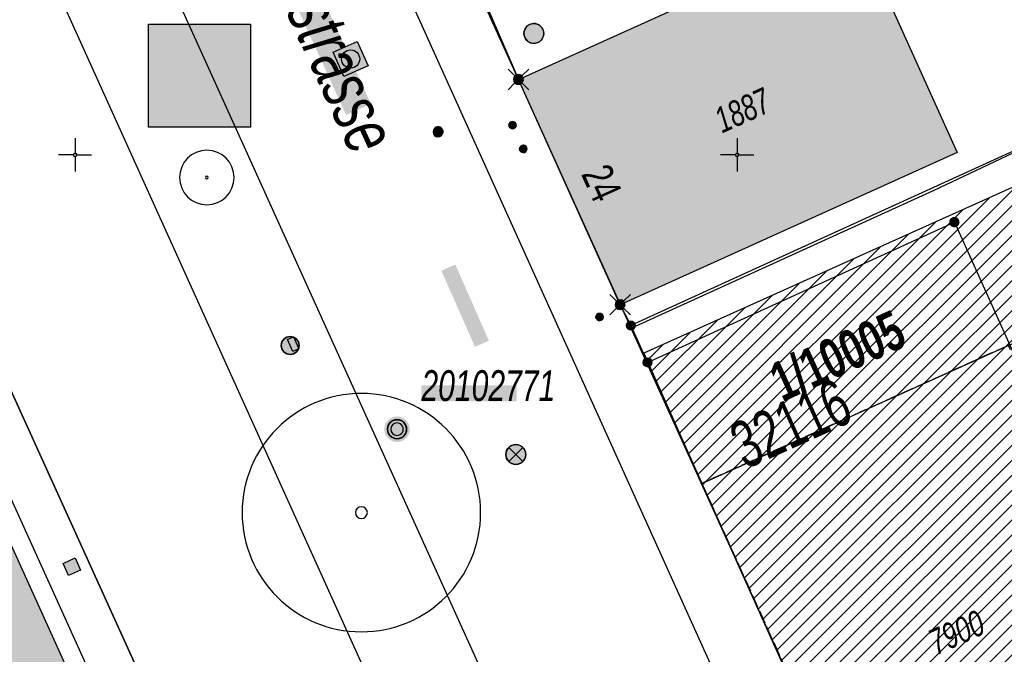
# Model space of a CAD drawing. Header units: metres. Extents: x 2695560 to 2696939, y 1260491 to 1262050.
# Tile 957 of 1005: x 2696449 to 2696486, y 1261856 to 1261880. Entities that reach past the tile are written whole.
import ezdxf

# ---------------------------------------------------------------- set-up
doc = ezdxf.new("R2010")
doc.units = ezdxf.units.M
doc.linetypes.add('AUSGEZOGEN', pattern=[0])
doc.linetypes.add('STRICHLINIE_S4', pattern=[0.66, 0.5, -0.16])
for name, color, linetype in [('XR$1$AV_Flächen (EO)', 7, 'AUSGEZOGEN'), ('XR$1$AV_Gebäudeflächen (BB)', 7, 'AUSGEZOGEN'), ('XR$1$AV_Gebäudeflächen ut.', 7, 'AUSGEZOGEN'), ('XR$1$AV_Grenzpunkte', 7, 'AUSGEZOGEN'), ('XR$1$AV_Grundstück-Nr.', 7, 'AUSGEZOGEN'), ('XR$1$AV_Haus-Nr.', 7, 'AUSGEZOGEN'), ('XR$1$AV_Koordinatennetzpunkte', 7, 'AUSGEZOGEN'), ('XR$1$AV_Lagefixpunkt-Nr.', 7, 'AUSGEZOGEN'), ('XR$1$AV_Lagefixpunkte', 7, 'AUSGEZOGEN'), ('XR$1$AV_Linien (BB)', 7, 'AUSGEZOGEN'), ('XR$1$AV_Proj. Gebäude', 7, 'AUSGEZOGEN'), ('XR$1$AV_Proj. Gebäude-ID', 7, 'AUSGEZOGEN'), ('XR$1$AV_Proj. ut. Gebäude', 7, 'AUSGEZOGEN'), ('XR$1$AV_Proj. Versicherung-Nr.', 7, 'AUSGEZOGEN'), ('XR$1$AV_Strassennamen', 7, 'AUSGEZOGEN'), ('XR$1$AV_Versicherung-Nr.', 7, 'AUSGEZOGEN'), ('XR$1$AW_LK_Einlaufschacht alt', 24, 'AUSGEZOGEN'), ('XR$1$AW_LK_Schachtdeckel', 24, 'AUSGEZOGEN'), ('XR$1$EW_LK_Bauwerk', 1, 'AUSGEZOGEN'), ('XR$1$EW_LK_Knoten', 1, 'AUSGEZOGEN'), ('XR$1$GR_Baum', 94, 'AUSGEZOGEN'), ('XR$1$Liegenschaftsgrenzen', 7, 'AUSGEZOGEN'), ('XR$1$PFAV', 255, 'AUSGEZOGEN'), ('XR$1$PFAW', 255, 'AUSGEZOGEN'), ('XR$1$PFEW', 255, 'AUSGEZOGEN'), ('XR$1$PFWA', 255, 'AUSGEZOGEN'), ('XR$1$RAEW', 8, 'AUSGEZOGEN'), ('XR$1$RP_Abstandslinie', 7, 'AUSGEZOGEN'), ('XR$1$WA_LK_Absperrarmatur', 171, 'AUSGEZOGEN')]:
    doc.layers.add(name, color=color, linetype=linetype)
doc.styles.add('ARIAL', font='arial.ttf')
pattern_1 = [(45, (2695855, 1261000), (-0.5656854, 0.5656854), []), (45, (2695854.71716, 1261000.28284), (-0.5656854, 0.5656854), [])]

# ---------------------------------------------------------------- blocks, each defined once
blk = doc.blocks.new('COMPLEXOBJECT_788')
at = {"layer": 'XR$1$AV_Linien (BB)', "color": 7, "linetype": 'AUSGEZOGEN', "transparency": 33554687}
blk.add_line((6454.645, 11898.595), (6478.163, 11846.537), dxfattribs=at)
blk = doc.blocks.new('COMPLEXOBJECT_834')
at = {"layer": 'XR$1$AV_Flächen (EO)', "color": 7, "linetype": 'AUSGEZOGEN', "transparency": 33554687}
blk.add_lwpolyline([(6455.444, 11762.103), (6452.157, 11760.606), (6442.354, 11783.16), (6438.167, 11792.792), (6457.503, 11825.435), (6448.144, 11846.186), (6450.579, 11853.645), (6447.047, 11861.434), (6445.202, 11865.503), (6442.547, 11866.748), (6439.353, 11865.198), (6439.101, 11865.075), (6438.738, 11865.824)], dxfattribs=at)
blk = doc.blocks.new('BWAV1')
at = {"layer": 'XR$1$PFAV', "transparency": 33554687}
blk.add_hatch(color=7, dxfattribs=at).paths.add_polyline_path([(0.67, 0), (0.656, 0.135), (0.616, 0.264), (0.55, 0.383), (0.462, 0.486), (0.354, 0.569), (0.233, 0.628), (0.101, 0.662), (-0.034, 0.669), (-0.168, 0.649), (-0.295, 0.602), (-0.41, 0.53), (-0.508, 0.436), (-0.586, 0.325), (-0.639, 0.201), (-0.667, 0.068), (-0.667, -0.068), (-0.639, -0.201), (-0.586, -0.325), (-0.508, -0.436), (-0.41, -0.53), (-0.295, -0.602), (-0.168, -0.649), (-0.034, -0.669), (0.101, -0.662), (0.233, -0.628), (0.354, -0.569), (0.462, -0.486), (0.55, -0.383), (0.616, -0.264), (0.656, -0.135)])
at = {"color": 7, "transparency": 33554687}
for radius, start, end in [(0.5, 91.1948, 268.8052), (0.326, 91.1948, 268.8052), (0.5, 268.8052, 91.1948), (0.326, 268.8052, 91.1948)]:
    blk.add_arc((0, 0), radius, start, end, dxfattribs=at)
at = {"layer": 'XR$1$PFAV', "transparency": 33554687}
blk.add_circle((0, 0), 0.5, dxfattribs=at)
blk = doc.blocks.new('BAV15')
at = {"layer": 'XR$1$PFAV', "transparency": 33554687}
blk.add_hatch(color=7, dxfattribs=at).paths.add_polyline_path([(0.5, 0), (0.49, 0.1), (0.46, 0.2), (0.41, 0.29), (0.34, 0.36), (0.26, 0.42), (0.17, 0.47), (0.08, 0.49), (-0.03, 0.5), (-0.13, 0.48), (-0.22, 0.45), (-0.31, 0.4), (-0.38, 0.33), (-0.44, 0.24), (-0.48, 0.15), (-0.5, 0.05), (-0.5, -0.05), (-0.48, -0.15), (-0.44, -0.24), (-0.38, -0.33), (-0.31, -0.4), (-0.22, -0.45), (-0.13, -0.48), (-0.03, -0.5), (0.08, -0.49), (0.17, -0.47), (0.26, -0.42), (0.34, -0.36), (0.41, -0.29), (0.46, -0.2), (0.49, -0.1)])
at = {"color": 7, "transparency": 33554687}
for start, end in [(90, 270), (270, 90)]:
    blk.add_arc((0, 0), 0.5, start, end, dxfattribs=at)
at = {"layer": 'XR$1$PFAV', "transparency": 33554687}
blk.add_circle((0, 0), 0.5, dxfattribs=at)
blk = doc.blocks.new('BWAV19')
at = {"layer": 'XR$1$PFAV', "transparency": 33554687}
blk.add_hatch(color=7, dxfattribs=at).paths.add_polyline_path([(0, 0.24), (-0.024, 0.239), (-0.048, 0.235), (-0.072, 0.229), (-0.095, 0.221), (-0.116, 0.21), (-0.137, 0.197), (-0.156, 0.182), (-0.174, 0.165), (-0.19, 0.147), (-0.204, 0.127), (-0.215, 0.106), (-0.225, 0.083), (-0.232, 0.06), (-0.237, 0.036), (-0.24, 0.012), (-0.24, -0.012), (-0.237, -0.036), (-0.232, -0.06), (-0.225, -0.083), (-0.215, -0.106), (-0.204, -0.127), (-0.19, -0.147), (-0.174, -0.165), (-0.156, -0.182), (-0.137, -0.197), (-0.116, -0.21), (-0.095, -0.221), (-0.072, -0.229), (-0.048, -0.235), (-0.024, -0.239), (0, -0.24), (0.024, -0.239), (0.048, -0.235), (0.072, -0.229), (0.095, -0.221), (0.116, -0.21), (0.137, -0.197), (0.156, -0.182), (0.174, -0.165), (0.19, -0.147), (0.204, -0.127), (0.215, -0.106), (0.225, -0.083), (0.232, -0.06), (0.237, -0.036), (0.24, -0.012), (0.24, 0.012), (0.237, 0.036), (0.232, 0.06), (0.225, 0.083), (0.215, 0.106), (0.204, 0.127), (0.19, 0.147), (0.174, 0.165), (0.156, 0.182), (0.137, 0.197), (0.116, 0.21), (0.095, 0.221), (0.072, 0.229), (0.048, 0.235), (0.024, 0.239)])
at = {"color": 7, "transparency": 33554687}
for p, q in [((-0.5, 0.5), (-0.17, 0.17)), ((0.17, 0.17), (0.5, 0.5)), ((-0.5, -0.5), (-0.17, -0.17)), ((0.17, -0.17), (0.5, -0.5))]:
    blk.add_line(p, q, dxfattribs=at)
for start, end in [(90, 270), (270, 90)]:
    blk.add_arc((0, 0), 0.24, start, end, dxfattribs=at)
blk = doc.blocks.new('BWAV20')
at = {"true_color": 0x000000, "transparency": 33554687}
blk.add_hatch(color=18, dxfattribs=at).paths.add_polyline_path([(0.167, 0), (0.163, 0.034), (0.153, 0.066), (0.137, 0.095), (0.115, 0.121), (0.088, 0.141), (0.058, 0.156), (0.025, 0.165), (-0.008, 0.166), (-0.042, 0.161), (-0.073, 0.15), (-0.102, 0.132), (-0.126, 0.109), (-0.146, 0.081), (-0.159, 0.05), (-0.166, 0.017), (-0.166, -0.017), (-0.159, -0.05), (-0.146, -0.081), (-0.126, -0.109), (-0.102, -0.132), (-0.073, -0.15), (-0.042, -0.161), (-0.008, -0.166), (0.025, -0.165), (0.058, -0.156), (0.088, -0.141), (0.115, -0.121), (0.137, -0.095), (0.153, -0.066), (0.163, -0.034)])
at = {"layer": 'XR$1$PFAV', "transparency": 33554687}
blk.add_hatch(color=7, dxfattribs=at).paths.add_polyline_path([(0.5, 0), (0.49, 0.101), (0.459, 0.197), (0.41, 0.286), (0.344, 0.362), (0.264, 0.424), (0.174, 0.469), (0.076, 0.494), (-0.025, 0.499), (-0.125, 0.484), (-0.22, 0.449), (-0.306, 0.395), (-0.379, 0.326), (-0.437, 0.243), (-0.477, 0.15), (-0.497, 0.051), (-0.497, -0.051), (-0.477, -0.15), (-0.437, -0.243), (-0.379, -0.326), (-0.306, -0.395), (-0.22, -0.449), (-0.125, -0.484), (-0.025, -0.499), (0.076, -0.494), (0.174, -0.469), (0.264, -0.424), (0.344, -0.362), (0.41, -0.286), (0.459, -0.197), (0.49, -0.101)])
blk = doc.blocks.new('BAV2041')
at = {"color": 7, "transparency": 33554687}
for p, q in [((0, 0.5), (0, 0.05)), ((-0.05, 0), (-0.5, 0)), ((0.05, 0), (0.5, 0)), ((0, -0.05), (0, -0.5))]:
    blk.add_line(p, q, dxfattribs=at)
blk.add_circle((0, 0), 0.05, dxfattribs=at)
for start, end in [(90, 270), (270, 90)]:
    blk.add_arc((0, 0), 0.05, start, end, dxfattribs=at)
blk = doc.blocks.new('WBGR1')
at = {"color": 94, "transparency": 33554687}
for radius, start, end in [(1, 90, 270), (1, 270, 90), (0.05, 90, 270), (0.05, 270, 90)]:
    blk.add_arc((0, 0), radius, start, end, dxfattribs=at)
blk = doc.blocks.new('BAW2089')
at = {"layer": 'XR$1$PFAW', "transparency": 33554687}
blk.add_hatch(color=7, dxfattribs=at).paths.add_polyline_path([(-0.5, 0.5), (-0.5, -0.5), (0.5, -0.5), (0.5, 0.5)])
at = {"transparency": 33554687}
blk.add_lwpolyline([(-0.5, 0.5), (0.5, 0.5), (0.5, -0.5), (-0.5, -0.5), (-0.5, 0.5)], close=True, dxfattribs=at)
at = {"layer": 'XR$1$PFAW', "transparency": 33554687}
blk.add_lwpolyline([(-0.5, 0.5), (0.5, 0.5), (0.5, -0.5), (-0.5, -0.5), (-0.5, 0.5)], close=True, dxfattribs=at)
blk = doc.blocks.new('BAW2082')
at = {"layer": 'XR$1$PFAW', "transparency": 33554687}
blk.add_hatch(color=7, dxfattribs=at).paths.add_polyline_path([(0.509, -0.003), (0.499, 0.098), (0.469, 0.194), (0.42, 0.283), (0.354, 0.359), (0.274, 0.421), (0.183, 0.466), (0.085, 0.491), (-0.016, 0.496), (-0.116, 0.481), (-0.211, 0.446), (-0.297, 0.392), (-0.37, 0.323), (-0.428, 0.24), (-0.468, 0.147), (-0.488, 0.047), (-0.488, -0.054), (-0.468, -0.153), (-0.428, -0.246), (-0.37, -0.329), (-0.297, -0.398), (-0.211, -0.452), (-0.116, -0.487), (-0.016, -0.502), (0.085, -0.497), (0.183, -0.472), (0.274, -0.427), (0.354, -0.366), (0.42, -0.289), (0.469, -0.2), (0.499, -0.104)])
at = {"transparency": 33554687}
for start, end in [(91.1948, 268.8052), (268.8052, 91.1948)]:
    blk.add_arc((0.01, 0), 0.5, start, end, dxfattribs=at)
at = {"layer": 'XR$1$PFAW', "transparency": 33554687}
blk.add_circle((0.009, -0.003), 0.5, dxfattribs=at)
blk = doc.blocks.new('BAW2087')
at = {"lineweight": 25, "true_color": 0x000000, "transparency": 33554687}
h = blk.add_hatch(color=18, dxfattribs=at)
h.paths.add_polyline_path([(-0.5, 0.5), (-0.5, -0.5), (0.5, -0.5), (0.5, 0.5)])
h.paths.add_polyline_path([(0.337, -0.069), (0.316, -0.136), (0.282, -0.196), (0.237, -0.249), (0.182, -0.292), (0.119, -0.322), (0.052, -0.34), (-0.017, -0.343), (-0.086, -0.333), (-0.151, -0.309), (-0.21, -0.272), (-0.261, -0.224), (-0.301, -0.167), (-0.328, -0.103), (-0.342, -0.035), (-0.342, 0.035), (-0.328, 0.103), (-0.301, 0.167), (-0.261, 0.224), (-0.21, 0.272), (-0.151, 0.309), (-0.086, 0.333), (-0.017, 0.343), (0.052, 0.34), (0.119, 0.322), (0.182, 0.292), (0.237, 0.249), (0.282, 0.196), (0.316, 0.136), (0.337, 0.069), (0.344, 0)], flags=16)
at = {"layer": 'XR$1$PFAW', "lineweight": 25, "transparency": 33554687}
blk.add_hatch(color=7, dxfattribs=at).paths.add_polyline_path([(0.344, 0), (0.337, 0.069), (0.316, 0.136), (0.282, 0.196), (0.237, 0.249), (0.182, 0.292), (0.119, 0.322), (0.052, 0.34), (-0.017, 0.343), (-0.086, 0.333), (-0.151, 0.309), (-0.21, 0.272), (-0.261, 0.224), (-0.301, 0.167), (-0.328, 0.103), (-0.342, 0.035), (-0.342, -0.035), (-0.328, -0.103), (-0.301, -0.167), (-0.261, -0.224), (-0.21, -0.272), (-0.151, -0.309), (-0.086, -0.333), (-0.017, -0.343), (0.052, -0.34), (0.119, -0.322), (0.182, -0.292), (0.237, -0.249), (0.282, -0.196), (0.316, -0.136), (0.337, -0.069)])
at = {"lineweight": 25, "transparency": 33554687}
for p, q in [((-0.5, 0.5, 0.993), (0.5, 0.5, 0.993)), ((-0.5, -0.5, 0.993), (-0.5, 0.5, 0.993)), ((0.5, 0.5, 0.993), (0.5, -0.5, 0.993)), ((0.5, -0.5, 0.993), (-0.5, -0.5, 0.993))]:
    blk.add_line(p, q, dxfattribs=at)
blk.add_circle((0, 0), 0.344, dxfattribs=at)
at = {"layer": 'XR$1$PFAW', "lineweight": 25, "transparency": 33554687}
blk.add_line((-0.5, 0.5), (0.5, 0.5), dxfattribs=at)
at = {"layer": 'XR$1$PFAW', "color": 31, "lineweight": 25, "transparency": 33554687}
for p, q in [((-0.5, -0.5), (-0.5, 0.5)), ((0.5, 0.5), (0.5, -0.5)), ((0.5, -0.5), (-0.5, -0.5))]:
    blk.add_line(p, q, dxfattribs=at)
at = {"layer": 'XR$1$PFAW', "lineweight": 25, "transparency": 33554687}
blk.add_circle((0, 0), 0.344, dxfattribs=at)
blk = doc.blocks.new('BWA965')
at = {"layer": 'XR$1$PFWA', "transparency": 33554687}
blk.add_hatch(color=7, dxfattribs=at).paths.add_polyline_path([(0, 0.5), (-0.051, 0.497), (-0.101, 0.49), (-0.15, 0.477), (-0.197, 0.459), (-0.243, 0.437), (-0.286, 0.41), (-0.326, 0.379), (-0.362, 0.344), (-0.395, 0.306), (-0.424, 0.264), (-0.449, 0.22), (-0.469, 0.174), (-0.484, 0.125), (-0.494, 0.076), (-0.499, 0.025), (-0.499, -0.025), (-0.494, -0.076), (-0.484, -0.125), (-0.469, -0.174), (-0.449, -0.22), (-0.424, -0.264), (-0.395, -0.306), (-0.362, -0.344), (-0.326, -0.379), (-0.286, -0.41), (-0.243, -0.437), (-0.197, -0.459), (-0.15, -0.477), (-0.101, -0.49), (-0.051, -0.497), (0, -0.5), (0.051, -0.497), (0.101, -0.49), (0.15, -0.477), (0.197, -0.459), (0.243, -0.437), (0.286, -0.41), (0.326, -0.379), (0.362, -0.344), (0.395, -0.306), (0.424, -0.264), (0.449, -0.22), (0.469, -0.174), (0.484, -0.125), (0.494, -0.076), (0.499, -0.025), (0.499, 0.025), (0.494, 0.076), (0.484, 0.125), (0.469, 0.174), (0.449, 0.22), (0.424, 0.264), (0.395, 0.306), (0.362, 0.344), (0.326, 0.379), (0.286, 0.41), (0.243, 0.437), (0.197, 0.459), (0.15, 0.477), (0.101, 0.49), (0.051, 0.497)])
at = {"transparency": 33554687}
blk.add_line((0, 0.5), (0, -0.5), dxfattribs=at)
for start, end in [(90, 270), (270, 90)]:
    blk.add_arc((0, 0), 0.5, start, end, dxfattribs=at)
blk = doc.blocks.new('BEWLP2597')
at = {"layer": 'XR$1$PFEW', "transparency": 33554687}
blk.add_hatch(color=7, dxfattribs=at).paths.add_polyline_path([(-0.5, 0), (-0.497, -0.051), (-0.49, -0.101), (-0.477, -0.15), (-0.459, -0.197), (-0.437, -0.243), (-0.41, -0.286), (-0.379, -0.326), (-0.344, -0.362), (-0.306, -0.395), (-0.264, -0.424), (-0.22, -0.449), (-0.174, -0.469), (-0.125, -0.484), (-0.076, -0.494), (-0.025, -0.499), (0.025, -0.499), (0.076, -0.494), (0.125, -0.484), (0.174, -0.469), (0.22, -0.449), (0.264, -0.424), (0.306, -0.395), (0.344, -0.362), (0.379, -0.326), (0.41, -0.286), (0.437, -0.243), (0.459, -0.197), (0.477, -0.15), (0.49, -0.101), (0.497, -0.051), (0.5, 0), (0.497, 0.051), (0.49, 0.101), (0.477, 0.15), (0.459, 0.197), (0.437, 0.243), (0.41, 0.286), (0.379, 0.326), (0.344, 0.362), (0.306, 0.395), (0.264, 0.424), (0.22, 0.449), (0.174, 0.469), (0.125, 0.484), (0.076, 0.494), (0.025, 0.499), (-0.025, 0.499), (-0.076, 0.494), (-0.125, 0.484), (-0.174, 0.469), (-0.22, 0.449), (-0.264, 0.424), (-0.306, 0.395), (-0.344, 0.362), (-0.379, 0.326), (-0.41, 0.286), (-0.437, 0.243), (-0.459, 0.197), (-0.477, 0.15), (-0.49, 0.101), (-0.497, 0.051)])
at = {"color": 1, "transparency": 33554687}
for start, end in [(90, 180), (0, 90), (180, 270), (270, 0)]:
    blk.add_arc((0, 0), 0.5, start, end, dxfattribs=at)
at = {"layer": 'XR$1$PFEW', "transparency": 33554687}
blk.add_circle((0, 0), 0.5, dxfattribs=at)
blk = doc.blocks.new('BEW957')
at = {"layer": 'XR$1$RAEW', "transparency": 33554687}
blk.add_hatch(color=1, dxfattribs=at).paths.add_polyline_path([(-0.5, 0), (-0.5, -0.05), (-0.49, -0.1), (-0.48, -0.15), (-0.46, -0.2), (-0.44, -0.24), (-0.41, -0.29), (-0.38, -0.33), (-0.34, -0.36), (-0.31, -0.4), (-0.26, -0.42), (-0.22, -0.45), (-0.17, -0.47), (-0.13, -0.48), (-0.08, -0.49), (-0.03, -0.5), (0.03, -0.5), (0.08, -0.49), (0.13, -0.48), (0.17, -0.47), (0.22, -0.45), (0.26, -0.42), (0.31, -0.4), (0.34, -0.36), (0.38, -0.33), (0.41, -0.29), (0.44, -0.24), (0.46, -0.2), (0.48, -0.15), (0.49, -0.1), (0.5, -0.05), (0.5, 0), (0.5, 0.05), (0.49, 0.1), (0.48, 0.15), (0.46, 0.2), (0.44, 0.24), (0.41, 0.29), (0.38, 0.33), (0.34, 0.36), (0.31, 0.4), (0.26, 0.42), (0.22, 0.45), (0.17, 0.47), (0.13, 0.48), (0.08, 0.49), (0.03, 0.5), (-0.03, 0.5), (-0.08, 0.49), (-0.13, 0.48), (-0.17, 0.47), (-0.22, 0.45), (-0.26, 0.42), (-0.31, 0.4), (-0.34, 0.36), (-0.38, 0.33), (-0.41, 0.29), (-0.44, 0.24), (-0.46, 0.2), (-0.48, 0.15), (-0.49, 0.1), (-0.5, 0.05)])
at = {"color": 1, "transparency": 33554687}
for start, end in [(90, 180), (180, 270), (0, 90), (270, 0)]:
    blk.add_arc((0, 0), 0.5, start, end, dxfattribs=at)
at = {"layer": 'XR$1$RAEW', "color": 1, "transparency": 33554687}
blk.add_circle((0, 0), 0.5, dxfattribs=at)
blk = doc.blocks.new('BEWLP2514')
at = {"layer": 'XR$1$PFEW', "transparency": 33554687}
blk.add_hatch(color=7, dxfattribs=at).paths.add_polyline_path([(0.5, 0), (-0.5, 0), (-0.5, -0.5), (0.5, -0.5)])
at = {"color": 1, "transparency": 33554687}
blk.add_lwpolyline([(-0.5, 0), (0.5, 0), (0.5, -0.5), (-0.5, -0.5), (-0.5, 0)], close=True, dxfattribs=at)
at = {"layer": 'XR$1$PFEW', "transparency": 33554687}
for p, q in [((-0.5, -0.5), (-0.5, 0)), ((-0.5, 0), (0.5, 0)), ((0.5, 0), (0.5, -0.5)), ((0.5, -0.5), (-0.5, -0.5))]:
    blk.add_line(p, q, dxfattribs=at)
blk = doc.blocks.new('BEWLP2549_S')
at = {"layer": 'XR$1$PFEW', "transparency": 33554687}
blk.add_hatch(color=7, dxfattribs=at).paths.add_polyline_path([(0.5, 0), (0.49, 0.101), (0.459, 0.197), (0.41, 0.286), (0.344, 0.362), (0.264, 0.424), (0.174, 0.469), (0.076, 0.494), (-0.025, 0.499), (-0.125, 0.484), (-0.22, 0.449), (-0.306, 0.395), (-0.379, 0.326), (-0.437, 0.243), (-0.477, 0.15), (-0.497, 0.051), (-0.497, -0.051), (-0.477, -0.15), (-0.437, -0.243), (-0.379, -0.326), (-0.306, -0.395), (-0.22, -0.449), (-0.125, -0.484), (-0.025, -0.499), (0.076, -0.494), (0.174, -0.469), (0.264, -0.424), (0.344, -0.362), (0.41, -0.286), (0.459, -0.197), (0.49, -0.101)])
at = {"color": 1, "transparency": 33554687}
for p, q in [((0.354, -0.354), (-0.354, 0.354)), ((-0.354, -0.354), (0.354, 0.354))]:
    blk.add_line(p, q, dxfattribs=at)
for start, end in [(91.3809, 268.6191), (268.6191, 91.3809)]:
    blk.add_arc((0, 0), 0.5, start, end, dxfattribs=at)
at = {"layer": 'XR$1$PFEW', "transparency": 33554687}
blk.add_circle((0, 0), 0.5, dxfattribs=at)

msp = doc.modelspace()

# ---------------------------------------------------------------- hatches: boundary and pattern name
at = {"transparency": 33554687}
for points in [[(2696457.655, 1261886.616), (2696456.719, 1261886.191), (2696461.203, 1261876.318), (2696462.139, 1261876.743)], [(2696453.74, 1261879.753), (2696453.74, 1261875.852), (2696457.591, 1261875.852), (2696457.591, 1261879.753)], [(2696465.33, 1261870.666), (2696464.803, 1261870.434), (2696466.07, 1261867.556), (2696466.597, 1261867.789)], [(2696464.049, 1261866.097), (2696464.049, 1261865.494), (2696467.65, 1261865.494), (2696467.65, 1261866.097)]]:
    msp.add_hatch(color=7, dxfattribs=at).paths.add_polyline_path(points)
at = {"layer": 'XR$1$AV_Gebäudeflächen (BB)', "true_color": 0xd2d2d2, "transparency": 33554687}
msp.add_hatch(color=254, dxfattribs=at).paths.add_polyline_path([(2696467.71, 1261877.66), (2696471.55, 1261869.15), (2696484.281, 1261874.9), (2696480.434, 1261883.408)])
at = {"layer": 'XR$1$AV_Gebäudeflächen ut.', "true_color": 0xf5f5f5, "transparency": 33554687}
msp.add_hatch(color=7, dxfattribs=at).paths.add_polyline_path([(2696459.927, 1261714.606), (2696473.791, 1261720.902), (2696475.72, 1261716.655), (2696476.64, 1261717.073), (2696476.501, 1261717.38), (2696476.592, 1261717.421), (2696475.121, 1261720.664), (2696465.308, 1261742.389), (2696456.414, 1261761.913), (2696453.127, 1261760.416), (2696443.324, 1261782.97), (2696439.137, 1261792.602), (2696458.473, 1261825.245), (2696449.114, 1261845.996), (2696451.549, 1261853.455), (2696448.017, 1261861.244), (2696446.172, 1261865.313), (2696443.517, 1261866.558), (2696440.323, 1261865.008), (2696440.071, 1261864.885), (2696439.708, 1261865.634), (2696439.232, 1261866.581), (2696438.684, 1261867.488), (2696438.066, 1261868.349), (2696437.383, 1261869.158), (2696436.639, 1261869.912), (2696435.837, 1261870.605), (2696434.984, 1261871.234), (2696434.084, 1261871.793), (2696433.143, 1261872.28), (2696432.167, 1261872.692), (2696431.161, 1261873.026), (2696430.132, 1261873.28), (2696429.087, 1261873.453), (2696428.031, 1261873.543), (2696426.972, 1261873.551), (2696425.915, 1261873.475), (2696424.867, 1261873.316), (2696423.835, 1261873.076), (2696422.825, 1261872.756), (2696421.843, 1261872.358), (2696420.895, 1261871.884), (2696419.988, 1261871.337), (2696419.126, 1261870.72), (2696418.315, 1261870.038), (2696417.56, 1261869.295), (2696416.866, 1261868.494), (2696416.236, 1261867.642), (2696415.675, 1261866.743), (2696415.187, 1261865.803), (2696414.774, 1261864.827), (2696414.438, 1261863.822), (2696414.355, 1261863.524), (2696414.279, 1261863.225), (2696414.21, 1261862.924), (2696414.148, 1261862.621), (2696414.092, 1261862.318), (2696414.044, 1261862.012), (2696414.003, 1261861.706), (2696413.968, 1261861.399), (2696413.941, 1261861.092), (2696413.921, 1261860.783), (2696413.907, 1261860.475), (2696413.901, 1261860.166), (2696413.902, 1261859.857), (2696413.91, 1261859.548), (2696413.925, 1261859.24), (2696413.947, 1261858.932), (2696413.976, 1261858.624), (2696414.012, 1261858.317), (2696414.055, 1261858.011), (2696414.105, 1261857.707), (2696414.162, 1261857.403), (2696414.226, 1261857.101), (2696414.297, 1261856.8), (2696414.375, 1261856.501), (2696414.459, 1261856.204), (2696414.551, 1261855.909), (2696414.649, 1261855.616), (2696414.753, 1261855.325), (2696414.865, 1261855.037), (2696414.983, 1261854.752), (2696415.107, 1261854.469), (2696396.462, 1261846.055), (2696387.97, 1261826.75), (2696384.844, 1261819.635), (2696386.443, 1261816.1), (2696386.6, 1261815.754), (2696386.946, 1261815.911), (2696386.789, 1261816.257), (2696387.017, 1261816.361), (2696387.059, 1261816.27), (2696388.518, 1261816.932), (2696388.476, 1261817.023), (2696388.704, 1261817.127), (2696388.746, 1261817.036), (2696390.068, 1261817.636), (2696389.646, 1261818.565), (2696390.147, 1261818.792), (2696390.569, 1261817.863), (2696391.891, 1261818.464), (2696391.85, 1261818.555), (2696392.078, 1261818.658), (2696392.119, 1261818.567), (2696393.578, 1261819.23), (2696393.537, 1261819.321), (2696393.765, 1261819.424), (2696393.806, 1261819.333), (2696395.128, 1261819.933), (2696394.706, 1261820.862), (2696395.208, 1261821.09), (2696395.63, 1261820.161), (2696396.952, 1261820.761), (2696396.91, 1261820.852), (2696397.138, 1261820.956), (2696397.18, 1261820.865), (2696398.638, 1261821.527), (2696398.597, 1261821.618), (2696398.825, 1261821.722), (2696398.866, 1261821.631), (2696400.188, 1261822.231), (2696400.147, 1261822.322), (2696399.767, 1261823.16), (2696400.268, 1261823.387), (2696400.69, 1261822.458), (2696402.011, 1261823.058), (2696401.969, 1261823.149), (2696402.197, 1261823.253), (2696402.239, 1261823.162), (2696403.696, 1261823.824), (2696403.655, 1261823.915), (2696403.883, 1261824.018), (2696403.924, 1261823.927), (2696405.245, 1261824.527), (2696404.824, 1261825.456), (2696405.325, 1261825.683), (2696405.747, 1261824.754), (2696407.068, 1261825.354), (2696407.026, 1261825.445), (2696407.254, 1261825.549), (2696407.296, 1261825.458), (2696408.753, 1261826.12), (2696408.712, 1261826.211), (2696408.94, 1261826.314), (2696408.981, 1261826.223), (2696410.302, 1261826.823), (2696409.881, 1261827.752), (2696410.382, 1261827.979), (2696410.804, 1261827.05), (2696412.243, 1261827.704), (2696412.202, 1261827.795), (2696412.43, 1261827.898), (2696412.471, 1261827.807), (2696413.792, 1261828.407), (2696413.751, 1261828.498), (2696413.979, 1261828.602), (2696414.135, 1261828.256), (2696414.482, 1261828.413), (2696414.585, 1261828.186), (2696414.494, 1261828.145), (2696415.092, 1261826.826), (2696415.183, 1261826.867), (2696415.286, 1261826.64), (2696415.195, 1261826.599), (2696415.855, 1261825.144), (2696416.784, 1261825.565), (2696417.011, 1261825.065), (2696416.082, 1261824.644), (2696416.68, 1261823.325), (2696416.772, 1261823.366), (2696416.875, 1261823.139), (2696416.784, 1261823.098), (2696417.444, 1261821.643), (2696417.535, 1261821.684), (2696417.638, 1261821.457), (2696417.547, 1261821.415), (2696418.145, 1261820.097), (2696419.074, 1261820.518), (2696419.301, 1261820.018), (2696418.372, 1261819.596), (2696418.97, 1261818.278), (2696419.061, 1261818.319), (2696419.164, 1261818.092), (2696419.073, 1261818.05), (2696419.734, 1261816.595), (2696419.825, 1261816.637), (2696419.928, 1261816.409), (2696419.837, 1261816.368), (2696420.435, 1261815.049), (2696421.364, 1261815.471), (2696421.591, 1261814.971), (2696420.662, 1261814.549), (2696421.261, 1261813.228), (2696421.352, 1261813.27), (2696421.456, 1261813.042), (2696421.365, 1261813), (2696422.026, 1261811.543), (2696422.117, 1261811.584), (2696422.22, 1261811.356), (2696422.129, 1261811.315), (2696422.729, 1261809.994), (2696423.658, 1261810.415), (2696423.885, 1261809.914), (2696422.956, 1261809.492), (2696423.555, 1261808.171), (2696423.647, 1261808.213), (2696423.75, 1261807.985), (2696423.659, 1261807.943), (2696424.32, 1261806.486), (2696424.411, 1261806.527), (2696424.515, 1261806.299), (2696424.424, 1261806.258), (2696425.023, 1261804.937), (2696425.952, 1261805.358), (2696426.179, 1261804.857), (2696425.25, 1261804.436), (2696425.85, 1261803.114), (2696425.941, 1261803.156), (2696426.044, 1261802.928), (2696425.953, 1261802.887), (2696426.614, 1261801.429), (2696426.706, 1261801.47), (2696426.809, 1261801.242), (2696426.46, 1261801.084), (2696426.618, 1261800.737), (2696426.379, 1261800.629), (2696426.338, 1261800.72), (2696424.87, 1261800.054), (2696424.912, 1261799.963), (2696424.682, 1261799.859), (2696424.641, 1261799.949), (2696423.311, 1261799.346), (2696423.733, 1261798.416), (2696423.229, 1261798.187), (2696428.162, 1261787.315), (2696430.281, 1261782.647), (2696425.786, 1261780.606), (2696423.505, 1261785.629), (2696422.959, 1261785.381), (2696425.24, 1261780.358), (2696420.744, 1261778.317), (2696418.464, 1261783.341), (2696417.918, 1261783.093), (2696420.198, 1261778.07), (2696415.685, 1261776.021), (2696413.405, 1261781.044), (2696412.859, 1261780.796), (2696415.139, 1261775.773), (2696410.616, 1261773.72), (2696408.497, 1261778.388), (2696403.552, 1261789.252), (2696403.046, 1261789.022), (2696402.624, 1261789.952), (2696401.162, 1261789.289), (2696401.204, 1261789.198), (2696400.964, 1261789.089), (2696400.923, 1261789.18), (2696399.59, 1261788.575), (2696399.631, 1261788.484), (2696399.401, 1261788.38), (2696399.244, 1261788.726), (2696398.895, 1261788.568), (2696398.792, 1261788.796), (2696398.883, 1261788.837), (2696398.223, 1261790.295), (2696398.132, 1261790.253), (2696398.029, 1261790.481), (2696398.12, 1261790.523), (2696397.523, 1261791.844), (2696396.593, 1261791.423), (2696405.262, 1261772.351), (2696410.212, 1261767.703), (2696429.551, 1261776.418), (2696434.848, 1261785.361), (2696439.099, 1261775.838), (2696446.829, 1261758.517), (2696415.096, 1261704.98), (2696417.212, 1261700.341), (2696431.823, 1261707.004), (2696425.566, 1261710.712), (2696441.228, 1261737.136), (2696444.19, 1261738.388), (2696444.611, 1261737.527), (2696452.509, 1261720.048), (2696452.534, 1261720.004), (2696452.559, 1261719.96), (2696452.585, 1261719.917), (2696452.612, 1261719.874), (2696452.639, 1261719.832), (2696452.667, 1261719.79), (2696452.696, 1261719.748), (2696452.725, 1261719.707), (2696452.755, 1261719.667), (2696452.786, 1261719.626), (2696452.817, 1261719.587), (2696452.848, 1261719.547), (2696452.881, 1261719.509), (2696452.914, 1261719.47), (2696452.947, 1261719.433), (2696452.981, 1261719.395), (2696453.016, 1261719.359), (2696453.051, 1261719.322), (2696453.087, 1261719.287), (2696453.123, 1261719.252), (2696453.16, 1261719.217), (2696453.197, 1261719.183), (2696453.235, 1261719.15), (2696453.273, 1261719.117), (2696453.312, 1261719.085), (2696453.351, 1261719.053), (2696453.391, 1261719.022), (2696453.431, 1261718.992), (2696453.472, 1261718.962), (2696453.513, 1261718.933), (2696453.555, 1261718.904)])
at = {"layer": 'XR$1$AV_Proj. Gebäude', "lineweight": 30, "transparency": 33554687}
h = msp.add_hatch(dxfattribs=at)
h.set_pattern_fill('SCHRAFFUR_601', color=254, scale=0.2, style=0, pattern_type=2)
h.set_pattern_definition(pattern_1)
h.paths.add_polyline_path([(2696486.217, 1261867.612), (2696474.636, 1261862.398), (2696482.59, 1261844.78), (2696494.171, 1261849.993)], flags=0)
at = {"layer": 'XR$1$AV_Proj. ut. Gebäude', "transparency": 33554687}
h = msp.add_hatch(dxfattribs=at)
h.set_pattern_fill('SCHRAFFUR_601', color=255, scale=0.2, style=0, pattern_type=2)
h.set_pattern_definition(pattern_1)
h.paths.add_polyline_path([(2696495.233, 1261878.611), (2696495.623, 1261877.745), (2696472.447, 1261867.312), (2696474.636, 1261862.398), (2696502.539, 1261874.961)], flags=0)

# ---------------------------------------------------------------- linework, layer by layer
at = {"color": 24, "lineweight": -3, "transparency": 33554687}
msp.add_lwpolyline([(2696453.74, 1261879.753), (2696457.591, 1261879.753), (2696457.591, 1261875.852), (2696453.74, 1261875.852), (2696453.74, 1261879.753)], close=True, dxfattribs=at)
at = {"layer": 'XR$1$AV_Linien (BB)', "color": 7, "linetype": 'AUSGEZOGEN', "transparency": 33554687}
for p, q in [((2696427.417, 1261912.493), (2696466.142, 1261827.113)), ((2696444.256, 1261904.08), (2696471.295, 1261844.324)), ((2696471.55, 1261869.15), (2696467.71, 1261877.66)), ((2696471.998, 1261868.275), (2696472.59, 1261866.97)), ((2696472.59, 1261866.97), (2696473.388, 1261865.186)), ((2696473.388, 1261865.186), (2696474.823, 1261861.98)), ((2696474.823, 1261861.98), (2696477.63, 1261855.71))]:
    msp.add_line(p, q, dxfattribs=at)
for points in [[(2696469.201, 1261842.907), (2696468.638, 1261841.653), (2696468.189, 1261841.442), (2696438.589, 1261906.911)], [(2696467.71, 1261877.66), (2696480.434, 1261883.408), (2696484.281, 1261874.9), (2696471.55, 1261869.15)], [(2696465.31, 1261883.05), (2696466.55, 1261880.36), (2696467.71, 1261877.66)], [(2696471.998, 1261868.275), (2696483.378, 1261873.465), (2696490.098, 1261876.635)], [(2696471.55, 1261869.15), (2696471.96, 1261868.36), (2696471.998, 1261868.275)]]:
    msp.add_lwpolyline(points, dxfattribs=at)
at = {"layer": 'XR$1$AV_Proj. Gebäude', "color": 8, "linetype": 'STRICHLINIE_S4', "transparency": 33554687}
msp.add_lwpolyline([(2696486.217, 1261867.612), (2696474.636, 1261862.398), (2696482.59, 1261844.78), (2696494.171, 1261849.993), (2696486.217, 1261867.612)], close=True, dxfattribs=at)
at = {"layer": 'XR$1$AV_Proj. ut. Gebäude', "color": 8, "linetype": 'AUSGEZOGEN', "transparency": 33554687}
msp.add_lwpolyline([(2696495.233, 1261878.611), (2696495.623, 1261877.745), (2696472.447, 1261867.312), (2696474.636, 1261862.398), (2696502.539, 1261874.961)], dxfattribs=at)
at = {"layer": 'XR$1$Liegenschaftsgrenzen', "color": 7, "linetype": 'AUSGEZOGEN', "transparency": 33554687}
for p, q in [((2696466.142, 1261827.113), (2696427.417, 1261912.493)), ((2696471.96, 1261868.36), (2696472.59, 1261866.97))]:
    msp.add_line(p, q, dxfattribs=at)
for points in [[(2696471.96, 1261868.36), (2696471.55, 1261869.15), (2696467.71, 1261877.66), (2696466.55, 1261880.36)], [(2696493.543, 1261879.456), (2696494.01, 1261878.42), (2696490.098, 1261876.635), (2696471.96, 1261868.36)], [(2696472.59, 1261866.97), (2696484.171, 1261872.269), (2696494.194, 1261850.004)], [(2696482.589, 1261844.78), (2696477.63, 1261855.71), (2696472.59, 1261866.97)]]:
    msp.add_lwpolyline(points, dxfattribs=at)
at = {"layer": 'XR$1$RP_Abstandslinie', "color": 7, "linetype": 'AUSGEZOGEN', "transparency": 33554687}
for points in [[(2696425.638, 1261912.463), (2696454.49, 1261848.69), (2696449.02, 1261846.21), (2696458.5, 1261825.26), (2696369.73, 1261675.49)], [(2696459.13, 1261896.649), (2696465.53, 1261882.5), (2696482.59, 1261844.78)]]:
    msp.add_lwpolyline(points, dxfattribs=at)

# ---------------------------------------------------------------- block references
at = {"layer": 'XR$1$AV_Flächen (EO)', "color": 7, "linetype": 'AUSGEZOGEN', "lineweight": -3, "transparency": 33554687}
msp.add_blockref('COMPLEXOBJECT_834', (2690000.97, 1249999.81), dxfattribs=at)
at = {"layer": 'XR$1$AV_Grenzpunkte', "color": 7, "linetype": 'AUSGEZOGEN', "lineweight": -3, "transparency": 33554687}
for name, p, xscale, yscale in [('BWAV19', (2696467.71, 1261877.66), 0.7800000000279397, 0.7800000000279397), ('BWAV20', (2696484.171, 1261872.269), 0.3899999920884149, 0.3899999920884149), ('BWAV19', (2696471.55, 1261869.15), 0.7800000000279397, 0.7800000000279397), ('BAV15', (2696471.96, 1261868.36), 0.3249999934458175, 0.3249999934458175), ('BAV15', (2696472.59, 1261866.97), 0.3249999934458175, 0.3249999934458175)]:
    msp.add_blockref(name, p, dxfattribs=dict(at, xscale=xscale, yscale=yscale))
at = {"layer": 'XR$1$AV_Koordinatennetzpunkte', "color": 7, "linetype": 'AUSGEZOGEN', "lineweight": -3, "transparency": 33554687, "xscale": 1.25, "yscale": 1.25}
for p in [(2696450.97, 1261874.81), (2696475.97, 1261874.81)]:
    msp.add_blockref('BAV2041', p, dxfattribs=at)
at = {"layer": 'XR$1$AV_Lagefixpunkte', "color": 7, "linetype": 'AUSGEZOGEN', "lineweight": -3, "transparency": 33554687, "xscale": 0.7199999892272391, "yscale": 0.7199999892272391}
msp.add_blockref('BWAV1', (2696463.128, 1261864.445, 436.205), dxfattribs=at)
at = {"layer": 'XR$1$AV_Linien (BB)', "color": 7, "linetype": 'AUSGEZOGEN', "lineweight": -3, "transparency": 33554687}
msp.add_blockref('COMPLEXOBJECT_788', (2690000.97, 1249999.81), dxfattribs=at)
at = {"layer": 'XR$1$AW_LK_Einlaufschacht alt', "color": 24, "linetype": 'AUSGEZOGEN', "lineweight": -3, "transparency": 33554687, "xscale": 0.5000000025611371, "yscale": 0.5000000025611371, "rotation": 114.397140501}
msp.add_blockref('BAW2089', (2696450.852, 1261859.249), dxfattribs=at)
at = {"layer": 'XR$1$AW_LK_Schachtdeckel', "color": 24, "linetype": 'AUSGEZOGEN', "lineweight": -3, "transparency": 33554687, "xscale": 0.7499999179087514, "yscale": 0.7499999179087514, "rotation": 294.312011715}
msp.add_blockref('BAW2082', (2696468.293, 1261879.405), dxfattribs=at)
at = {"layer": 'XR$1$AW_LK_Schachtdeckel', "color": 24, "linetype": 'AUSGEZOGEN', "lineweight": -3, "transparency": 33554687, "rotation": 294.068847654}
msp.add_blockref('BAW2087', (2696461.375, 1261878.432), dxfattribs=at)
at = {"layer": 'XR$1$EW_LK_Bauwerk', "color": 1, "linetype": 'AUSGEZOGEN', "lineweight": -3, "transparency": 33554687, "xscale": 0.6749999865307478, "yscale": 0.6749999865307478}
msp.add_blockref('BEWLP2597', (2696459.093, 1261867.609), dxfattribs=at)
at = {"layer": 'XR$1$EW_LK_Knoten', "color": 1, "linetype": 'AUSGEZOGEN', "lineweight": -3, "transparency": 33554687}
for name, p, xscale, yscale, rotation in [('BEW957', (2696467.492, 1261875.933), 0.2749999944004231, 0.2749999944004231, 114.201), ('BEW957', (2696467.896, 1261875.035), 0.2749999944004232, 0.2749999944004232, 63.24119999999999), ('BEW957', (2696470.778, 1261868.685), 0.2749999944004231, 0.2749999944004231, 114.4134), ('BEWLP2514', (2696459.093, 1261867.609), 0.5, 0.5000000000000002, 114.2288999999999)]:
    msp.add_blockref(name, p, dxfattribs=dict(at, xscale=xscale, yscale=yscale, rotation=rotation))
for name, p, xscale, yscale in [('BEW957', (2696467.896, 1261875.035), 0.2749999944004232, 0.2749999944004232), ('BEWLP2549_S', (2696467.612, 1261863.49), 0.749999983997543, 0.749999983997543)]:
    msp.add_blockref(name, p, dxfattribs=dict(at, xscale=xscale, yscale=yscale))
at = {"layer": 'XR$1$GR_Baum', "color": 94, "linetype": 'AUSGEZOGEN', "lineweight": -3, "transparency": 33554687}
for p, xscale, yscale in [((2696455.948, 1261873.955), 1.027451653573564, 1.027451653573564), ((2696461.782, 1261861.292), 4.502395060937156, 4.502395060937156)]:
    msp.add_blockref('WBGR1', p, dxfattribs=dict(at, xscale=xscale, yscale=yscale))
at = {"layer": 'XR$1$WA_LK_Absperrarmatur', "color": 171, "linetype": 'AUSGEZOGEN', "lineweight": -3, "transparency": 33554687, "xscale": 0.3749999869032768, "yscale": 0.3749999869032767, "rotation": 21.72167968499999}
msp.add_blockref('BWA965', (2696464.679, 1261875.678), dxfattribs=at)

# ---------------------------------------------------------------- texts
at = {"layer": 'XR$1$AV_Grundstück-Nr.', "color": 7, "transparency": 33554687, "insert": (2696479.765, 1261867.203), "char_height": 1.48491, "width": 5.79059, "attachment_point": 5, "rotation": 24.4296, "style": 'ARIAL'}
msp.add_mtext('\\A1;{\\fArial|i0|b1;\\H1.484908;\\W0.700000;\\C7;1/10005}\\P', dxfattribs=at)
at = {"layer": 'XR$1$AV_Haus-Nr.', "color": 7, "transparency": 33554687, "insert": (2696470.328, 1261873.509), "char_height": 1.1621, "width": 1.68109, "attachment_point": 8, "rotation": 294.2856, "style": 'ARIAL'}
msp.add_mtext('\\W0.70;24', dxfattribs=at)
at = {"layer": 'XR$1$AV_Lagefixpunkt-Nr.', "color": 7, "transparency": 33554687, "insert": (2696464.049, 1261865.494), "char_height": 1.1621, "width": 5.49745, "attachment_point": 7, "style": 'ARIAL'}
msp.add_mtext('\\A1;{\\fArial|i1|b0;\\H1.162102;\\W0.700000;\\C7;20102771}\\P', dxfattribs=at)
at = {"layer": 'XR$1$AV_Proj. Gebäude-ID', "color": 8, "transparency": 33554687, "insert": (2696477.995, 1261864.651), "char_height": 1.78244, "width": 5.33347, "attachment_point": 5, "rotation": 24.2388, "style": 'ARIAL'}
msp.add_mtext('\\W0.66;32116', dxfattribs=at)
at = {"layer": 'XR$1$AV_Proj. Versicherung-Nr.', "color": 8, "transparency": 33554687, "insert": (2696484.254, 1261856.762), "char_height": 0.96842, "width": 2.46457, "attachment_point": 5, "rotation": 24.2388, "style": 'ARIAL'}
msp.add_mtext('\\A1;{\\fArial|i1|b0;\\H0.968418;\\W0.700000;\\C8;7900}\\P', dxfattribs=at)
at = {"layer": 'XR$1$AV_Strassennamen', "color": 7, "transparency": 33554687, "insert": (2696459.42, 1261881.463), "char_height": 1.93684, "width": 14.73509, "attachment_point": 5, "rotation": 294.4233, "style": 'ARIAL'}
msp.add_mtext('\\A1;{\\fArial|i1|b0;\\H1.936838;\\W0.700000;\\C7;Schützenstrasse}\\P', dxfattribs=at)
at = {"layer": 'XR$1$AV_Versicherung-Nr.', "color": 7, "transparency": 33554687, "insert": (2696476.168, 1261876.487), "char_height": 0.96842, "width": 2.45636, "attachment_point": 5, "rotation": 24.3117, "style": 'ARIAL'}
msp.add_mtext('\\A1;{\\fArial|i1|b0;\\H0.968418;\\W0.700000;\\C7;1887}\\P', dxfattribs=at)

doc.saveas('drawing.dxf')
